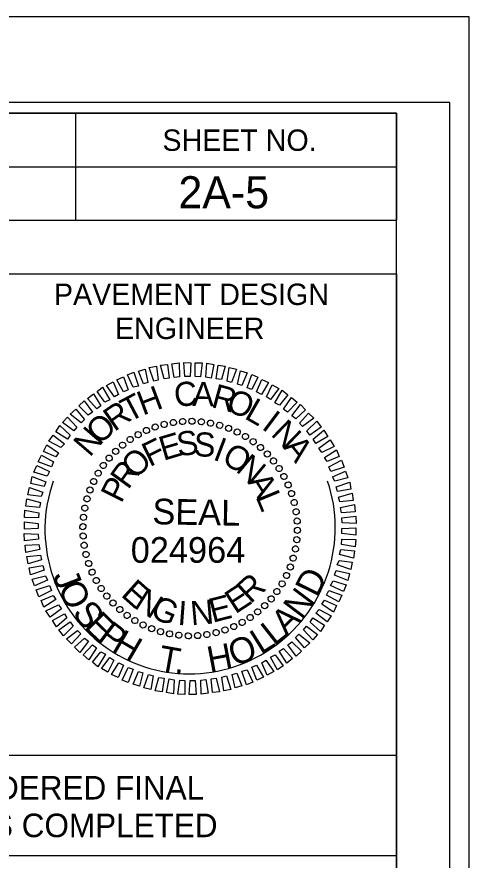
# Model space of a CAD drawing. Extents: x 1640342 to 1730599, y 538663 to 843747.
# Drawn here: x 1730156.25 to 1730177.39, y 539329.37 to 539368.78 of the extents above; entities that cross this region are included whole.
import ezdxf

# ---------------------------------------------------------------- set-up
doc = ezdxf.new("R2010")
doc.units = 0
for name, color, linetype in [('Sheet Data Field CELL', 7, 'Continuous'), ('Sheet PE Seal Cell', 7, 'Continuous'), ('Sheet Plan CELL', 7, 'Continuous'), ('Sheet Plan Layout CELL', 7, 'Continuous'), ('Sheet Plot Border Inside CELL', 7, 'Continuous'), ('Sheet Plot Border Outside CELL', 7, 'Continuous'), ('Sheet Sticker Exception Certification CELL', 7, 'Continuous')]:
    doc.layers.add(name, color=color, linetype=linetype)

msp = doc.modelspace()

# ---------------------------------------------------------------- linework, layer by layer
at = {"layer": 'Sheet PE Seal Cell'}
for p, q in [((1730163.129, 539349.735), (1730163.129, 539349.735)), ((1730163.569, 539349.815), (1730163.569, 539349.815)), ((1730163.999, 539349.875), (1730163.999, 539349.875)), ((1730164.439, 539349.885), (1730164.439, 539349.885)), ((1730164.879, 539349.855), (1730164.879, 539349.855)), ((1730165.309, 539349.785), (1730165.309, 539349.785)), ((1730165.729, 539349.695), (1730165.729, 539349.695)), ((1730161.919, 539349.255), (1730161.919, 539349.255)), ((1730162.309, 539349.455), (1730162.309, 539349.455)), ((1730162.709, 539349.615), (1730162.709, 539349.615)), ((1730166.149, 539349.555), (1730166.149, 539349.555)), ((1730166.549, 539349.375), (1730166.549, 539349.375)), ((1730161.539, 539349.025), (1730161.539, 539349.025)), ((1730166.939, 539349.175), (1730166.939, 539349.175)), ((1730167.299, 539348.925), (1730167.299, 539348.925)), ((1730160.859, 539348.475), (1730160.859, 539348.475)), ((1730161.189, 539348.775), (1730161.189, 539348.775)), ((1730167.649, 539348.655), (1730167.649, 539348.655)), ((1730160.559, 539348.165), (1730160.559, 539348.165)), ((1730167.959, 539348.355), (1730167.959, 539348.355)), ((1730160.289, 539347.815), (1730160.289, 539347.815)), ((1730168.259, 539348.025), (1730168.259, 539348.025)), ((1730168.509, 539347.675), (1730168.509, 539347.675)), ((1730160.039, 539347.455), (1730160.039, 539347.455)), ((1730168.739, 539347.295), (1730168.739, 539347.295)), ((1730159.839, 539347.065), (1730159.839, 539347.065)), ((1730168.939, 539346.905), (1730168.939, 539346.905)), ((1730159.659, 539346.665), (1730159.659, 539346.665)), ((1730169.099, 539346.505), (1730169.099, 539346.505)), ((1730159.519, 539346.245), (1730159.519, 539346.245)), ((1730169.219, 539346.085), (1730169.219, 539346.085)), ((1730159.429, 539345.825), (1730159.429, 539345.825)), ((1730159.359, 539345.395), (1730159.359, 539345.395)), ((1730169.299, 539345.645), (1730169.299, 539345.645)), ((1730159.329, 539344.955), (1730159.329, 539344.955)), ((1730169.359, 539345.215), (1730169.359, 539345.215)), ((1730159.339, 539344.515), (1730159.339, 539344.515)), ((1730169.369, 539344.775), (1730169.369, 539344.775)), ((1730169.339, 539344.335), (1730169.339, 539344.335)), ((1730159.399, 539344.085), (1730159.399, 539344.085)), ((1730169.269, 539343.905), (1730169.269, 539343.905)), ((1730159.479, 539343.645), (1730159.479, 539343.645)), ((1730169.179, 539343.485), (1730169.179, 539343.485)), ((1730159.599, 539343.225), (1730159.599, 539343.225)), ((1730169.039, 539343.065), (1730169.039, 539343.065)), ((1730159.759, 539342.825), (1730159.759, 539342.825)), ((1730168.859, 539342.665), (1730168.859, 539342.665)), ((1730159.959, 539342.435), (1730159.959, 539342.435)), ((1730168.659, 539342.275), (1730168.659, 539342.275)), ((1730160.189, 539342.055), (1730160.189, 539342.055)), ((1730168.409, 539341.915), (1730168.409, 539341.915)), ((1730160.439, 539341.705), (1730160.439, 539341.705)), ((1730160.739, 539341.375), (1730160.739, 539341.375)), ((1730168.139, 539341.565), (1730168.139, 539341.565)), ((1730161.049, 539341.075), (1730161.049, 539341.075)), ((1730167.509, 539340.955), (1730167.509, 539340.955)), ((1730167.839, 539341.255), (1730167.839, 539341.255)), ((1730161.399, 539340.805), (1730161.399, 539340.805)), ((1730167.159, 539340.705), (1730167.159, 539340.705)), ((1730161.759, 539340.555), (1730161.759, 539340.555)), ((1730162.149, 539340.355), (1730162.149, 539340.355)), ((1730162.549, 539340.175), (1730162.549, 539340.175)), ((1730166.389, 539340.275), (1730166.389, 539340.275)), ((1730166.779, 539340.475), (1730166.779, 539340.475)), ((1730162.969, 539340.035), (1730162.969, 539340.035)), ((1730163.389, 539339.945), (1730163.389, 539339.945)), ((1730163.819, 539339.875), (1730163.819, 539339.875)), ((1730164.259, 539339.845), (1730164.259, 539339.845)), ((1730164.699, 539339.855), (1730164.699, 539339.855)), ((1730165.129, 539339.915), (1730165.129, 539339.915)), ((1730165.569, 539339.995), (1730165.569, 539339.995)), ((1730165.989, 539340.115), (1730165.989, 539340.115))]:
    msp.add_line(p, q, dxfattribs=at)
for points in [[(1730162.649, 539351.755), (1730162.439, 539352.385), (1730162.779, 539352.455), (1730162.859, 539351.805)], [(1730163.129, 539351.865), (1730162.969, 539352.505), (1730163.299, 539352.535), (1730163.369, 539351.895)], [(1730163.609, 539351.925), (1730163.499, 539352.565), (1730163.839, 539352.605), (1730163.849, 539351.955)], [(1730164.109, 539351.975), (1730164.059, 539352.625), (1730164.389, 539352.615), (1730164.349, 539351.965)], [(1730164.589, 539351.965), (1730164.589, 539352.615), (1730164.919, 539352.605), (1730164.829, 539351.955)], [(1730165.089, 539351.935), (1730165.129, 539352.585), (1730165.459, 539352.525), (1730165.329, 539351.895)], [(1730165.569, 539351.855), (1730165.659, 539352.495), (1730165.989, 539352.445), (1730165.809, 539351.825)], [(1730166.079, 539351.745), (1730166.179, 539352.395), (1730166.519, 539352.315), (1730166.289, 539351.695)], [(1730161.679, 539351.465), (1730161.419, 539352.045), (1730161.719, 539352.165), (1730161.929, 539351.525)], [(1730162.169, 539351.625), (1730161.939, 539352.225), (1730162.249, 539352.315), (1730162.379, 539351.695)], [(1730166.559, 539351.615), (1730166.709, 539352.235), (1730167.019, 539352.135), (1730166.769, 539351.545)], [(1730167.009, 539351.435), (1730167.239, 539352.065), (1730167.519, 539351.945), (1730167.239, 539351.365)], [(1730160.809, 539351.015), (1730160.439, 539351.555), (1730160.749, 539351.715), (1730160.999, 539351.135)], [(1730161.239, 539351.255), (1730160.919, 539351.815), (1730161.229, 539351.955), (1730161.459, 539351.345)], [(1730167.459, 539351.245), (1730167.709, 539351.835), (1730168.019, 539351.695), (1730167.679, 539351.135)], [(1730160.369, 539350.765), (1730159.999, 539351.275), (1730160.259, 539351.465), (1730160.589, 539350.885)], [(1730167.919, 539351.015), (1730168.189, 539351.585), (1730168.489, 539351.415), (1730168.109, 539350.895)], [(1730168.309, 539350.745), (1730168.659, 539351.325), (1730168.919, 539351.115), (1730168.529, 539350.625)], [(1730159.589, 539350.155), (1730159.149, 539350.595), (1730159.389, 539350.835), (1730159.779, 539350.295)], [(1730159.989, 539350.465), (1730159.559, 539350.945), (1730159.829, 539351.155), (1730160.179, 539350.595)], [(1730168.719, 539350.445), (1730169.089, 539350.995), (1730169.349, 539350.775), (1730168.909, 539350.305)], [(1730159.259, 539349.805), (1730158.749, 539350.215), (1730158.999, 539350.445), (1730159.419, 539349.965)], [(1730169.099, 539350.135), (1730169.509, 539350.655), (1730169.749, 539350.415), (1730169.289, 539349.985)], [(1730158.909, 539349.425), (1730158.389, 539349.815), (1730158.609, 539350.075), (1730159.049, 539349.605)], [(1730169.459, 539349.785), (1730169.889, 539350.255), (1730170.129, 539350.015), (1730169.609, 539349.625)], [(1730158.609, 539349.045), (1730158.069, 539349.385), (1730158.259, 539349.675), (1730158.739, 539349.235)], [(1730169.809, 539349.425), (1730170.269, 539349.875), (1730170.479, 539349.605), (1730169.949, 539349.225)], [(1730170.109, 539349.035), (1730170.599, 539349.455), (1730170.789, 539349.165), (1730170.229, 539348.845)], [(1730158.309, 539348.645), (1730157.749, 539348.945), (1730157.949, 539349.225), (1730158.469, 539348.825)], [(1730170.369, 539348.625), (1730170.899, 539349.005), (1730171.089, 539348.705), (1730170.509, 539348.425)], [(1730158.069, 539348.215), (1730157.499, 539348.465), (1730157.649, 539348.775), (1730158.189, 539348.405)], [(1730170.629, 539348.185), (1730171.189, 539348.535), (1730171.319, 539348.225), (1730170.749, 539347.995)], [(1730157.869, 539347.755), (1730157.249, 539347.985), (1730157.399, 539348.295), (1730157.969, 539347.975)], [(1730170.829, 539347.755), (1730171.419, 539348.055), (1730171.549, 539347.735), (1730170.929, 539347.535)], [(1730157.669, 539347.315), (1730157.049, 539347.495), (1730157.179, 539347.805), (1730157.779, 539347.525)], [(1730157.519, 539346.835), (1730156.899, 539346.965), (1730156.969, 539347.295), (1730157.599, 539347.045)], [(1730171.009, 539347.285), (1730171.619, 539347.545), (1730171.729, 539347.235), (1730171.109, 539347.075)], [(1730171.169, 539346.805), (1730171.809, 539347.035), (1730171.869, 539346.705), (1730171.239, 539346.595)], [(1730157.389, 539346.355), (1730156.769, 539346.435), (1730156.839, 539346.775), (1730157.469, 539346.565)], [(1730171.289, 539346.325), (1730171.919, 539346.515), (1730171.979, 539346.175), (1730171.349, 539346.115)], [(1730157.309, 539345.845), (1730156.669, 539345.905), (1730156.709, 539346.245), (1730157.359, 539346.085)], [(1730157.259, 539345.365), (1730156.609, 539345.385), (1730156.629, 539345.715), (1730157.279, 539345.605)], [(1730171.379, 539345.845), (1730172.029, 539345.985), (1730172.059, 539345.645), (1730171.419, 539345.605)], [(1730171.439, 539345.365), (1730172.089, 539345.445), (1730172.109, 539345.105), (1730171.459, 539345.125)], [(1730157.249, 539344.865), (1730156.599, 539344.835), (1730156.599, 539345.175), (1730157.249, 539345.105)], [(1730171.449, 539344.865), (1730172.099, 539344.895), (1730172.099, 539344.555), (1730171.449, 539344.625)], [(1730157.259, 539344.365), (1730156.609, 539344.285), (1730156.589, 539344.625), (1730157.239, 539344.605)], [(1730157.319, 539343.885), (1730156.669, 539343.745), (1730156.639, 539344.085), (1730157.279, 539344.125)], [(1730171.439, 539344.365), (1730172.089, 539344.345), (1730172.069, 539344.015), (1730171.419, 539344.125)], [(1730171.389, 539343.885), (1730172.029, 539343.825), (1730171.989, 539343.485), (1730171.339, 539343.645)], [(1730157.409, 539343.405), (1730156.779, 539343.215), (1730156.719, 539343.555), (1730157.349, 539343.615)], [(1730171.309, 539343.375), (1730171.929, 539343.295), (1730171.859, 539342.955), (1730171.229, 539343.165)], [(1730157.529, 539342.925), (1730156.889, 539342.695), (1730156.829, 539343.025), (1730157.459, 539343.135)], [(1730157.689, 539342.445), (1730157.079, 539342.185), (1730156.969, 539342.495), (1730157.589, 539342.655)], [(1730171.179, 539342.895), (1730171.799, 539342.765), (1730171.729, 539342.435), (1730171.099, 539342.685)], [(1730157.869, 539341.975), (1730157.279, 539341.675), (1730157.149, 539341.995), (1730157.769, 539342.195)], [(1730171.029, 539342.415), (1730171.649, 539342.235), (1730171.519, 539341.925), (1730170.919, 539342.205)], [(1730170.829, 539341.975), (1730171.449, 539341.745), (1730171.299, 539341.435), (1730170.729, 539341.755)], [(1730158.069, 539341.545), (1730157.509, 539341.195), (1730157.379, 539341.505), (1730157.949, 539341.735)], [(1730170.629, 539341.515), (1730171.199, 539341.265), (1730171.049, 539340.955), (1730170.509, 539341.325)], [(1730158.329, 539341.105), (1730157.799, 539340.725), (1730157.609, 539341.025), (1730158.189, 539341.305)], [(1730170.389, 539341.085), (1730170.949, 539340.785), (1730170.749, 539340.505), (1730170.229, 539340.905)], [(1730158.589, 539340.695), (1730158.099, 539340.275), (1730157.909, 539340.565), (1730158.469, 539340.885)], [(1730170.089, 539340.685), (1730170.629, 539340.345), (1730170.439, 539340.055), (1730169.959, 539340.495)], [(1730158.889, 539340.305), (1730158.429, 539339.855), (1730158.219, 539340.125), (1730158.749, 539340.505)], [(1730169.789, 539340.305), (1730170.309, 539339.915), (1730170.089, 539339.655), (1730169.649, 539340.125)], [(1730159.239, 539339.945), (1730158.809, 539339.475), (1730158.569, 539339.715), (1730159.089, 539340.105)], [(1730169.439, 539339.925), (1730169.949, 539339.515), (1730169.699, 539339.285), (1730169.279, 539339.765)], [(1730159.599, 539339.595), (1730159.189, 539339.075), (1730158.949, 539339.315), (1730159.409, 539339.745)], [(1730159.979, 539339.285), (1730159.609, 539338.735), (1730159.349, 539338.955), (1730159.789, 539339.425)], [(1730169.109, 539339.575), (1730169.549, 539339.135), (1730169.309, 539338.895), (1730168.919, 539339.435)], [(1730160.389, 539338.985), (1730160.039, 539338.405), (1730159.779, 539338.615), (1730160.169, 539339.105)], [(1730168.709, 539339.265), (1730169.139, 539338.785), (1730168.869, 539338.575), (1730168.519, 539339.135)], [(1730160.779, 539338.715), (1730160.509, 539338.145), (1730160.209, 539338.315), (1730160.589, 539338.835)], [(1730161.239, 539338.485), (1730160.989, 539337.895), (1730160.679, 539338.035), (1730161.019, 539338.595)], [(1730167.889, 539338.715), (1730168.259, 539338.175), (1730167.949, 539338.015), (1730167.699, 539338.595)], [(1730168.329, 539338.965), (1730168.699, 539338.455), (1730168.439, 539338.265), (1730168.109, 539338.845)], [(1730161.689, 539338.295), (1730161.459, 539337.665), (1730161.179, 539337.785), (1730161.459, 539338.365)], [(1730167.019, 539338.265), (1730167.279, 539337.685), (1730166.979, 539337.565), (1730166.769, 539338.205)], [(1730167.459, 539338.475), (1730167.779, 539337.915), (1730167.469, 539337.775), (1730167.239, 539338.385)], [(1730162.139, 539338.115), (1730161.989, 539337.495), (1730161.679, 539337.595), (1730161.929, 539338.185)], [(1730162.619, 539337.985), (1730162.519, 539337.335), (1730162.179, 539337.415), (1730162.409, 539338.035)], [(1730163.129, 539337.875), (1730163.039, 539337.235), (1730162.709, 539337.285), (1730162.889, 539337.905)], [(1730163.609, 539337.795), (1730163.569, 539337.145), (1730163.239, 539337.205), (1730163.369, 539337.835)], [(1730165.089, 539337.805), (1730165.199, 539337.165), (1730164.859, 539337.125), (1730164.849, 539337.775)], [(1730165.569, 539337.865), (1730165.729, 539337.225), (1730165.399, 539337.195), (1730165.329, 539337.835)], [(1730166.049, 539337.975), (1730166.259, 539337.345), (1730165.919, 539337.275), (1730165.839, 539337.925)], [(1730166.529, 539338.105), (1730166.759, 539337.505), (1730166.449, 539337.415), (1730166.319, 539338.035)], [(1730164.109, 539337.765), (1730164.109, 539337.115), (1730163.779, 539337.125), (1730163.869, 539337.775)], [(1730164.589, 539337.755), (1730164.639, 539337.105), (1730164.309, 539337.115), (1730164.349, 539337.765)]]:
    msp.add_lwpolyline(points, close=True, dxfattribs=at)
for centre, major_axis in [((1730163.999, 539349.869), (-0.01, 0.144)), ((1730164.437, 539349.88), (0.003, 0.144)), ((1730162.716, 539349.608), (-0.047, 0.136)), ((1730163.136, 539349.732), (-0.035, 0.14)), ((1730163.565, 539349.819), (-0.023, 0.142)), ((1730164.874, 539349.854), (0.015, 0.143)), ((1730165.306, 539349.789), (0.027, 0.141)), ((1730165.732, 539349.687), (0.04, 0.138)), ((1730166.147, 539349.548), (0.052, 0.134)), ((1730161.918, 539349.252), (-0.07, 0.126)), ((1730162.309, 539349.447), (-0.059, 0.132)), ((1730166.548, 539349.373), (0.063, 0.129)), ((1730166.933, 539349.165), (0.074, 0.123)), ((1730161.193, 539348.763), (-0.091, 0.112)), ((1730161.544, 539349.023), (-0.081, 0.119)), ((1730167.298, 539348.923), (0.085, 0.116)), ((1730160.865, 539348.473), (-0.1, 0.104)), ((1730167.64, 539348.651), (0.094, 0.109)), ((1730167.958, 539348.349), (0.104, 0.1)), ((1730160.564, 539348.156), (-0.109, 0.094)), ((1730168.247, 539348.022), (0.112, 0.091)), ((1730160.291, 539347.813), (-0.116, 0.085)), ((1730168.508, 539347.67), (0.119, 0.081)), ((1730160.05, 539347.448), (-0.123, 0.074)), ((1730168.736, 539347.297), (0.126, 0.07)), ((1730159.841, 539347.064), (-0.129, 0.063)), ((1730168.932, 539346.905), (0.132, 0.059)), ((1730159.666, 539346.663), (-0.134, 0.052)), ((1730169.092, 539346.498), (0.136, 0.047)), ((1730159.528, 539346.248), (-0.138, 0.04)), ((1730169.216, 539346.078), (0.14, 0.035)), ((1730159.425, 539345.822), (-0.141, 0.027)), ((1730169.304, 539345.65), (0.142, 0.023)), ((1730159.361, 539345.389), (-0.143, 0.015)), ((1730169.353, 539345.215), (0.144, 0.01)), ((1730159.334, 539344.953), (-0.144, 0.003)), ((1730169.365, 539344.777), (0.144, -0.003)), ((1730159.346, 539344.515), (-0.144, -0.01)), ((1730159.395, 539344.08), (-0.142, -0.023)), ((1730169.338, 539344.341), (0.143, -0.015)), ((1730159.482, 539343.652), (-0.14, -0.035)), ((1730169.273, 539343.908), (0.141, -0.027)), ((1730159.607, 539343.232), (-0.136, -0.047)), ((1730169.171, 539343.482), (0.138, -0.04)), ((1730159.767, 539342.825), (-0.132, -0.059)), ((1730169.032, 539343.067), (0.134, -0.052)), ((1730159.962, 539342.433), (-0.126, -0.07)), ((1730168.858, 539342.666), (0.129, -0.063)), ((1730160.191, 539342.06), (-0.119, -0.081)), ((1730168.649, 539342.282), (0.123, -0.074)), ((1730160.451, 539341.708), (-0.112, -0.091)), ((1730168.407, 539341.917), (0.116, -0.085)), ((1730160.741, 539341.381), (-0.104, -0.1)), ((1730167.834, 539341.257), (0.1, -0.104)), ((1730168.135, 539341.574), (0.109, -0.094)), ((1730161.059, 539341.079), (-0.094, -0.109)), ((1730161.401, 539340.807), (-0.085, -0.116)), ((1730167.506, 539340.967), (0.091, -0.112)), ((1730161.766, 539340.565), (-0.074, -0.123)), ((1730166.781, 539340.478), (0.07, -0.126)), ((1730167.154, 539340.707), (0.081, -0.119)), ((1730162.15, 539340.357), (-0.063, -0.129)), ((1730162.552, 539340.182), (-0.052, -0.134)), ((1730162.967, 539340.043), (-0.04, -0.138)), ((1730165.982, 539340.122), (0.047, -0.136)), ((1730166.39, 539340.283), (0.059, -0.132)), ((1730163.392, 539339.941), (-0.027, -0.141)), ((1730163.825, 539339.876), (-0.015, -0.143)), ((1730164.262, 539339.85), (-0.003, -0.144)), ((1730164.699, 539339.861), (0.01, -0.144)), ((1730165.134, 539339.911), (0.023, -0.142)), ((1730165.563, 539339.998), (0.035, -0.14))]:
    msp.add_ellipse(centre, major_axis=major_axis, ratio=0.999708, dxfattribs=at)
at = {"layer": 'Sheet Plan CELL'}
for p, q in [((1730158.985, 539364.266), (1730158.995, 539359.266)), ((1730133.98, 539361.771), (1730173.99, 539361.769)), ((1730133.983, 539359.264), (1730173.99, 539359.269)), ((1730133.983, 539359.264), (1730173.99, 539359.269))]:
    msp.add_line(p, q, dxfattribs=at)
for points in [[(1729873.99, 539154.279), (1729873.985, 539364.274), (1730133.983, 539364.281), (1730133.985, 539334.269), (1730173.993, 539334.266), (1730173.993, 539154.279)], [(1730173.998, 539364.279), (1729873.99, 539364.279), (1729873.99, 539154.279), (1730173.993, 539154.279)], [(1730133.983, 539364.281), (1730173.998, 539364.279), (1730173.99, 539359.269), (1730133.983, 539359.264)], [(1730153.993, 539356.766), (1730173.99, 539356.769), (1730173.993, 539334.266), (1730153.993, 539334.264)]]:
    msp.add_lwpolyline(points, close=True, dxfattribs=at)
at = {"layer": 'Sheet Plan Layout CELL'}
msp.add_lwpolyline([(1730126.14, 539321.981), (1730173.995, 539321.981), (1730174, 539364.279), (1730126.14, 539364.279)], close=True, dxfattribs=at)
at = {"layer": 'Sheet Plot Border Inside CELL'}
msp.add_lwpolyline([(1729843.293, 539153.776), (1730176.49, 539153.779), (1730176.493, 539364.776), (1729843.293, 539364.776)], close=True, dxfattribs=at)
at = {"layer": 'Sheet Plot Border Outside CELL'}
msp.add_lwpolyline([(1729840.693, 539149.776), (1730177.393, 539149.776), (1730177.393, 539368.776), (1729840.693, 539368.776)], close=True, dxfattribs=at)
msp.add_ellipse((1730164.349, 539344.865), major_axis=(4.509, 5.104), ratio=0.993455, start_param=1.958957, end_param=5.764947, dxfattribs=at)
at = {"layer": 'Sheet Sticker Exception Certification CELL'}
for p, q in [((1730133.985, 539334.269), (1730173.993, 539334.269)), ((1730133.985, 539334.269), (1730173.993, 539334.269)), ((1730173.993, 539334.266), (1730173.993, 539329.566)), ((1730173.993, 539334.266), (1730173.993, 539329.566)), ((1730173.993, 539329.569), (1730133.985, 539329.569)), ((1730173.993, 539329.569), (1730133.985, 539329.569))]:
    msp.add_line(p, q, dxfattribs=at)

# ---------------------------------------------------------------- texts
at = {"layer": 'Sheet Data Field CELL'}
msp.add_text('2A-5', height=1.5, rotation=0, dxfattribs=at).set_placement((1730163.803, 539359.829))
at = {"layer": 'Sheet PE Seal Cell'}
for s, height, rotation, p in [('C', 1.128, 6.2199, (1730163.659, 539350.535)), ('A', 1.128, 359.0203, (1730164.449, 539350.595)), ('R', 1.128, 344.6211, (1730165.289, 539350.555)), ('T', 1.128, 27.8198, (1730161.489, 539349.805)), ('H', 1.128, 20.6195, (1730162.139, 539350.135)), ('O', 1.128, 337.4212, (1730165.959, 539350.405)), ('L', 1.128, 330.2209, (1730166.839, 539350.035)), ('R', 1.128, 35.0205, (1730160.809, 539349.365)), ('O', 1.128, 42.2217, (1730160.119, 539348.745)), ('I', 1.128, 323.0201, (1730167.649, 539349.555)), ('N', 1.128, 49.4235, (1730159.659, 539348.165)), ('N', 1.128, 315.8189, (1730168.079, 539349.245)), ('E', 1.128, 16.6111, (1730163.099, 539348.025)), ('S', 1.128, 7.2556, (1730163.789, 539348.235)), ('S', 1.128, 357.9004, (1730164.509, 539348.245)), ('F', 1.128, 25.967, (1730162.459, 539347.725)), ('I', 1.128, 339.1896, (1730165.369, 539348.105)), ('A', 1.128, 308.6172, (1730168.669, 539348.655)), ('O', 1.128, 44.6812, (1730161.799, 539347.135)), ('O', 1.128, 329.8335, (1730165.769, 539347.965)), ('N', 1.128, 320.4766, (1730166.439, 539347.565)), ('R', 1.128, 54.0397, (1730161.449, 539346.645)), ('P', 1.128, 63.3989, (1730161.129, 539346.005)), ('A', 1.128, 301.7603, (1730167.009, 539347.045)), ('L', 1.128, 292.4008, (1730167.399, 539346.355)), ('SEAL', 1.1996, 359, (1730162.579, 539345.065)), ('D', 1.2, 63.6039, (1730170.285, 539341.599)), ('J', 1.2, 291.2124, (1730157.911, 539342.659)), ('R', 1.128, 42.4814, (1730167.169, 539341.315)), ('O', 1.2, 296.4669, (1730158.135, 539342.082)), ('E', 1.128, 318.2769, (1730161.069, 539341.735)), ('E', 1.128, 33.1241, (1730166.459, 539340.845)), ('N', 1.128, 327.634, (1730161.669, 539341.195)), ('E', 1.128, 14.4118, (1730165.399, 539340.455)), ('N', 1.2, 53.0513, (1730169.575, 539340.557)), ('S', 1.2, 308.0413, (1730158.806, 539340.9)), ('G', 1.128, 336.9902, (1730162.429, 539340.745)), ('I', 1.128, 355.7012, (1730163.739, 539340.365)), ('N', 1.128, 5.0564, (1730164.409, 539340.335)), ('E', 1.2, 315.3853, (1730159.35, 539340.231)), ('A', 1.2, 44.3588, (1730168.854, 539339.807)), ('P', 1.2, 322.5143, (1730159.955, 539339.653)), ('L', 1.2, 38.1871, (1730168.277, 539339.345)), ('H', 1.2, 329.641, (1730160.627, 539339.155)), ('O', 1.2, 20.6113, (1730166.41, 539338.401)), ('L', 1.2, 32.0108, (1730167.655, 539338.948)), ('T', 1.2, 349.8271, (1730162.805, 539338.235)), ('H', 1.2, 10.7371, (1730165.267, 539338.136)), ('.', 1.2, 356.6032, (1730163.595, 539338.105))]:
    msp.add_text(s, height=height, rotation=rotation, dxfattribs=at).set_placement(p)
msp.add_text('024964', height=1.1996, dxfattribs=at).set_placement((1730161.574, 539343.263))
at = {"layer": 'Sheet Plan CELL'}
for s, height, p in [('SHEET NO.', 1, (1730163.055, 539362.514)), ('PAVEMENT DESIGN', 1.00002, (1730157.984, 539355.311)), ('ENGINEER', 1, (1730160.838, 539353.719))]:
    msp.add_text(s, height=height, rotation=0, dxfattribs=at).set_placement(p)
at = {"layer": 'Sheet Sticker Exception Certification CELL'}
for s, p in [('DOCUMENT NOT CONSIDERED FINAL', (1730138.199, 539332.2)), ('DOCUMENT NOT CONSIDERED FINAL', (1730138.199, 539332.2)), ('UNLESS ALL SIGNATURES COMPLETED', (1730137.185, 539330.44)), ('UNLESS ALL SIGNATURES COMPLETED', (1730137.185, 539330.44))]:
    msp.add_text(s, height=1.1, dxfattribs=at).set_placement(p)

doc.saveas('drawing.dxf')
